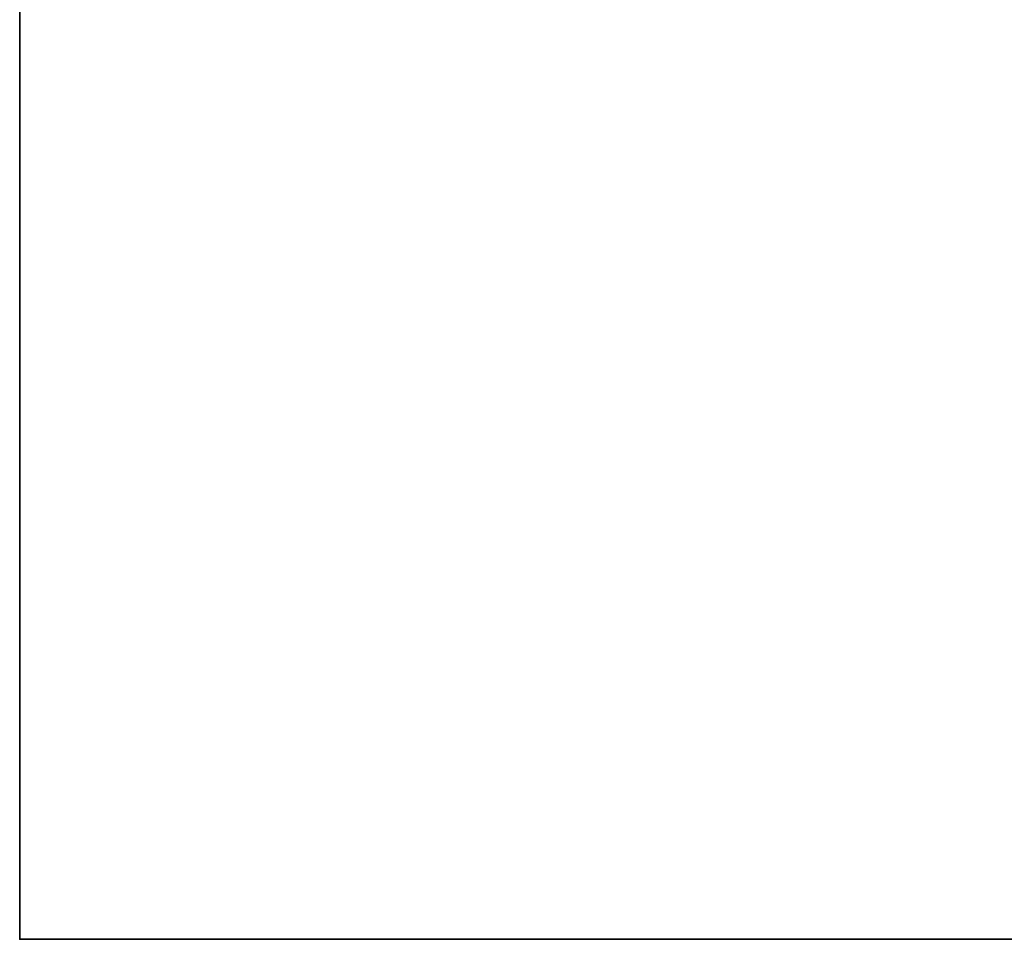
# Model space of a CAD drawing. Header units: millimetres. Extents: x -508 to 6708, y -115 to 193.
# Tile 301 of 656: x 942 to 1039, y -10 to 81. Entities that reach past the tile are written whole.
import ezdxf

# ---------------------------------------------------------------- set-up
doc = ezdxf.new("R2010")
doc.units = ezdxf.units.MM
doc.layers.add('151', color=7, linetype='Continuous', true_color=0xffffff)

# ---------------------------------------------------------------- blocks, each defined once
blk = doc.blocks.new('UG_SURFACE_002')
at = {"layer": '151', "color": 252, "linetype": 'Continuous', "lineweight": 35}
for points in [[(942.5, -10, -7.75), (942.5, 174.4, -7.75), (1092.5, 174.4, -7.75), (1092.5, -10, -7.75)], [(942.5, -10, 2215.25), (942.5, 174.4, 2215.25), (942.5, 174.4, -7.75), (942.5, -10, -7.75)], [(2057.5, -10, 2215.25), (2057.5, 174.4, 2215.25), (942.5, 174.4, 2215.25), (942.5, -10, 2215.25)], [(2057.5, -10, 2215.25), (942.5, -10, 2215.25), (1092.5, -10, 2065.25), (1907.5, -10, 2065.25)], [(942.5, -10, 2215.25), (942.5, -10, -7.75), (1092.5, -10, -7.75), (1092.5, -10, 2065.25)]]:
    blk.add_3dface(points, dxfattribs=at)

msp = doc.modelspace()

# ---------------------------------------------------------------- linework, layer by layer
at = {"layer": '151', "color": 253, "linetype": 'Continuous', "lineweight": -3}
for p, q in [((942.5, -10, 2215.25), (942.5, 174.4, 2215.25)), ((942.5, 174.4, -7.75), (942.5, -10, -7.75)), ((942.5, -10, -7.75), (942.5, -10, 2215.25)), ((942.5, -10, 2215.25), (2057.5, -10, 2215.25)), ((942.5, -10, -7.75), (1092.5, -10, -7.75)), ((942.5, -10, -7.75), (942.5, -10, 2215.25))]:
    msp.add_line(p, q, dxfattribs=at)

# ---------------------------------------------------------------- block references
msp.add_blockref('UG_SURFACE_002', (0, 0), dxfattribs=at)

doc.saveas('drawing.dxf')
